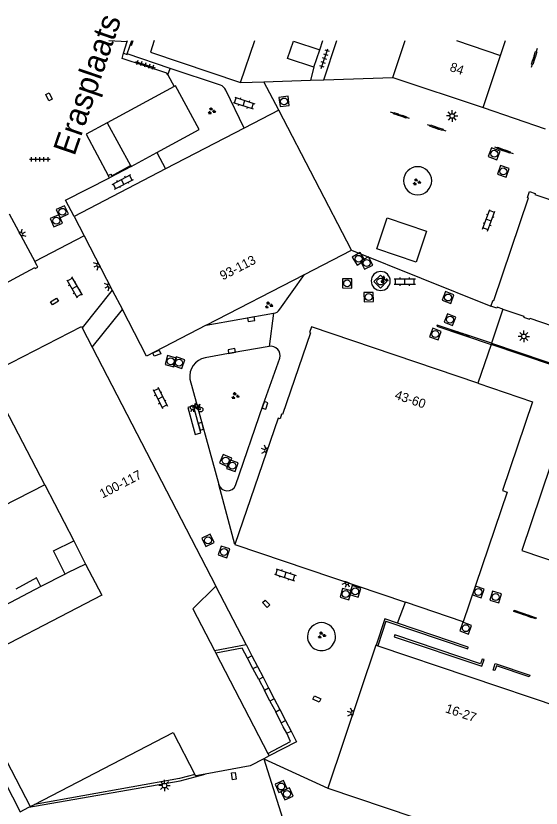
# Model space of a CAD drawing. Extents: x 132998 to 136004, y 396998 to 398512.
# Drawn here: x 133680 to 133737.1, y 398416.6 to 398502.7 of the extents above; entities that cross this region are included whole.
import ezdxf

# ---------------------------------------------------------------- set-up
doc = ezdxf.new("R2010")
doc.units = 0
for name, color, linetype in [('gg-afsc-erfafscheiding', 7, 'Continuous'), ('gg-afsc-hekwerk', 7, 'Continuous'), ('gg-afsc-muur', 7, 'Continuous'), ('gg-anno-huisnummerreeks BGT', 7, 'Continuous'), ('gg-anno-openbare ruimte label', 7, 'Continuous'), ('gg-bbg-bijgebouw', 7, 'Continuous'), ('gg-bbg-gedigitaliseerde bebouwing', 7, 'Continuous'), ('gg-bbg-hoofdgebouw', 7, 'Continuous'), ('gg-bbg-luifel en loopbrug', 7, 'Continuous'), ('gg-bbg-onder overbouw', 7, 'Continuous'), ('gg-bbg-overig bouwwerk', 7, 'Continuous'), ('gg-bbg-pand overbouw', 7, 'Continuous'), ('gg-bbg-pilaar onder overbouw', 7, 'Continuous'), ('gg-bbg-pilaar pand', 7, 'Continuous'), ('gg-bbg-tussenscheiding', 7, 'Continuous'), ('gg-knt-verharding', 7, 'Continuous'), ('gg-knt-verharding nz', 7, 'Continuous'), ('gt-grn-afwateringsgoot', 7, 'Continuous'), ('gt-grn-weggrens', 7, 'Continuous'), ('gt-symb-afwateringsgoot', 7, 'Continuous'), ('gt-symb-fietsenrek', 7, 'Continuous'), ('gt-symb-groenvak', 7, 'Continuous'), ('gt-symb-klinker verharding', 7, 'Continuous'), ('gt-symb-kolk', 7, 'Continuous'), ('gt-symb-kolk center center', 7, 'Continuous'), ('gt-symb-lichtmast', 7, 'Continuous'), ('gt-symb-lichtpunt', 7, 'Continuous'), ('gt-symb-rioolschacht', 7, 'Continuous'), ('gt-symb-tegel verharding', 7, 'Continuous')]:
    doc.layers.add(name, color=color, linetype=linetype)

# ---------------------------------------------------------------- blocks, each defined once
blk = doc.blocks.new('gt0-AFWGT_1')
at = {"layer": 'gt-symb-afwateringsgoot'}
for p, q in [((-1.076, 0), (-0.726, 0)), ((-0.225, 0), (0.225, 0)), ((0.725, 0), (1.075, 0))]:
    blk.add_line(p, q, dxfattribs=at)
for points in [[(-0.726, 0.075), (-0.225, 0.075), (-0.225, -0.075), (-0.726, -0.075)], [(0.225, 0.075), (0.725, 0.075), (0.725, -0.075), (0.225, -0.075)]]:
    blk.add_lwpolyline(points, close=True, dxfattribs=at)
blk = doc.blocks.new('gt0-TEG1')
at = {"layer": 'gt-symb-tegel verharding'}
for p, q in [((-1.125, 0), (1.125, 0)), ((-0.9, -0.25), (-0.9, 0.25)), ((-0.45, -0.25), (-0.45, 0.25)), ((0, -0.25), (0, 0.25)), ((0.45, -0.25), (0.45, 0.25)), ((0.9, -0.25), (0.9, 0.25))]:
    blk.add_line(p, q, dxfattribs=at)
blk = doc.blocks.new('gt0-RS')
at = {"layer": 'gt-symb-rioolschacht'}
blk.add_lwpolyline([(-0.5, -0.5), (0.5, -0.5), (0.5, 0.5), (-0.5, 0.5)], close=True, dxfattribs=at)
blk.add_circle((0, 0), 0.375, dxfattribs=at)
blk = doc.blocks.new('gt0-GRVAK')
at = {"layer": 'gt-symb-groenvak'}
for p, q in [((-0.11, 0.189), (-0.228, 0.24)), ((-0.182, 0.153), (0.088, 0.153)), ((-0.091, 0.211), (-0.156, 0.322)), ((-0.047, 0.214), (-0.047, 0.393)), ((-0.004, 0.211), (0.061, 0.322)), ((0.015, 0.189), (0.133, 0.24)), ((0.262, -0.052), (0.197, 0.059)), ((0.305, -0.049), (0.305, 0.13)), ((0.349, -0.052), (0.414, 0.059)), ((-0.245, -0.228), (-0.363, -0.177)), ((-0.318, -0.264), (-0.047, -0.264)), ((-0.226, -0.206), (-0.291, -0.095)), ((-0.183, -0.203), (-0.183, -0.024)), ((-0.139, -0.206), (-0.074, -0.095)), ((-0.12, -0.228), (-0.002, -0.177)), ((0.243, -0.074), (0.125, -0.023)), ((0.17, -0.11), (0.441, -0.11)), ((0.368, -0.074), (0.486, -0.023))]:
    blk.add_line(p, q, dxfattribs=at)
blk = doc.blocks.new('gt0-LMAST')
at = {"layer": 'gt-symb-lichtmast'}
for p, q in [((-0.182, 0.173), (-0.447, 0.438)), ((-0.005, 0.246), (-0.005, 0.621)), ((0.172, 0.173), (0.437, 0.438)), ((-0.255, -0.004), (-0.63, -0.004)), ((-0.182, -0.181), (-0.447, -0.446)), ((-0.005, -0.254), (-0.005, -0.629)), ((0.437, -0.446), (0.172, -0.181)), ((0.245, -0.004), (0.62, -0.004))]:
    blk.add_line(p, q, dxfattribs=at)
blk.add_circle((-0.005, -0.004), 0.25, dxfattribs=at)
blk = doc.blocks.new('gt0-KL1')
at = {"layer": 'gt-symb-klinker verharding'}
for p, q in [((-1.15, 0.3), (1.15, 0.3)), ((-1, -0.3), (-1, 0.3)), ((-0.5, 0.3), (-0.5, 0.45)), ((0, -0.3), (0, 0.3)), ((0.5, 0.3), (0.5, 0.45)), ((1, -0.3), (1, 0.3)), ((-1.15, -0.3), (1.15, -0.3)), ((-0.5, -0.45), (-0.5, -0.3)), ((0.5, -0.45), (0.5, -0.3))]:
    blk.add_line(p, q, dxfattribs=at)
blk = doc.blocks.new('gt0-LPUNT')
at = {"layer": 'gt-symb-lichtpunt'}
for p, q in [((0, 0), (-0.25, 0)), ((0, 0), (0.25, 0)), ((-0.177, -0.177), (-0.442, -0.442)), ((0, -0.25), (0, -0.625)), ((0.442, -0.442), (0.177, -0.177))]:
    blk.add_line(p, q, dxfattribs=at)
blk.add_arc((0, 0), 0.25, 180, 0, dxfattribs=at)
blk = doc.blocks.new('gt0-KOLKCC')
at = {"layer": 'gt-symb-kolk center center'}
blk.add_lwpolyline([(-0.375, 0.2), (0.375, 0.2), (0.375, -0.2), (-0.375, -0.2)], close=True, dxfattribs=at)
blk = doc.blocks.new('gt0-KOLK')
at = {"layer": 'gt-symb-kolk'}
blk.add_lwpolyline([(0, 0), (0.375, 0), (0.375, 0.4), (-0.375, 0.4), (-0.375, 0), (0, 0)], dxfattribs=at)
blk = doc.blocks.new('gt0-FREK')
at = {"layer": 'gt-symb-fietsenrek'}
for p, q in [((0.259, 0.762), (0.294, 0.823)), ((0.54, 0.335), (0.259, 0.762)), ((0.294, 0.823), (0.767, 0.714)), ((0.767, 0.714), (0.54, 0.335)), ((0.757, 0.841), (0.866, 0.816)), ((0.767, 0.714), (0.84, 0.822)), ((0.895, 0.252), (0.767, 0.714))]:
    blk.add_line(p, q, dxfattribs=at)
for points in [[(0.294, 0.823), (0.36, 0.937), (0.452, 0.935)], [(-0.124, 0), (-0.047, 0.312), (0.053, 0.312), (0.12, 0)], [(0.036, 0.476), (0.228, 0.708), (0.259, 0.762)], [(0.54, 0.335), (0.555, 0.305), (0.895, 0.252)]]:
    blk.add_lwpolyline(points, dxfattribs=at)
for centre in [(0.036, 0.476), (0.895, 0.252)]:
    blk.add_circle(centre, 0.252, dxfattribs=at)

msp = doc.modelspace()

# ---------------------------------------------------------------- linework, layer by layer
at = {"layer": 'gg-afsc-erfafscheiding'}
for p, q in [((133713.046, 398498.988), (133713.386, 398500)), ((133713.497, 398495.741), (133714.926, 398500)), ((133712.417, 398497.098), (133712.032, 398495.686)), ((133685.389, 398442.001), (133682.741, 398440.651))]:
    msp.add_line(p, q, dxfattribs=at)
msp.add_lwpolyline([(133682.741, 398440.651), (133682.27, 398441.589), (133680.013, 398440.354)], dxfattribs=at)
at = {"layer": 'gg-afsc-hekwerk'}
for p, q in [((133692.606, 398499.475), (133692.781, 398500)), ((133712.032, 398495.686), (133713.497, 398495.741)), ((133732.938, 398470.803), (133731.697, 398467.09)), ((133731.659, 398466.978), (133730.246, 398462.752)), ((133731.697, 398467.09), (133731.659, 398466.978)), ((133721.502, 398436.659), (133722.363, 398438.947))]:
    msp.add_line(p, q, dxfattribs=at)
for points in [[(133682.741, 398440.651), (133672.134, 398435.062), (133673.86, 398431.655)], [(133699.497, 398420.23), (133697.822, 398419.778), (133682.049, 398416.966)]]:
    msp.add_lwpolyline(points, dxfattribs=at)
at = {"layer": 'gg-afsc-muur'}
for p, q in [((133704.448, 398495.44), (133706.992, 398495.523)), ((133706.992, 398495.523), (133712.032, 398495.686)), ((133713.497, 398495.741), (133720.98, 398495.996)), ((133692.544, 398486.33), (133690.213, 398485.068)), ((133690.213, 398485.068), (133690.068, 398485.341)), ((133720.118, 398437.125), (133719.165, 398434.264)), ((133720.237, 398436.877), (133719.35, 398434.201)), ((133721.502, 398436.659), (133720.118, 398437.125)), ((133729.188, 398434.067), (133721.502, 398436.659)), ((133706.429, 398430.553), (133705.794, 398431.723)), ((133707.641, 398428.192), (133707.038, 398429.384)), ((133708.861, 398425.85), (133708.263, 398427.043)), ((133709.89, 398423.795), (133709.474, 398424.697))]:
    msp.add_line(p, q, dxfattribs=at)
for points in [[(133720.237, 398436.877), (133729.126, 398433.889), (133729.188, 398434.067)], [(133721.22, 398435.39), (133721.148, 398435.2), (133730.661, 398431.992), (133730.908, 398432.705), (133730.703, 398432.77), (133730.521, 398432.247), (133721.22, 398435.39)], [(133705.197, 398432.878), (133704.638, 398433.954), (133701.762, 398433.425)], [(133732.251, 398432.013), (133732.075, 398431.51), (133731.893, 398431.56), (133732.128, 398432.276), (133735.872, 398431.01), (133735.823, 398430.817), (133732.251, 398432.013)]]:
    msp.add_lwpolyline(points, dxfattribs=at)
at = {"layer": 'gg-bbg-bijgebouw'}
for p, q in [((133712.417, 398497.098), (133713.046, 398498.988)), ((133697.248, 398495.019), (133689.965, 398491.068)), ((133689.965, 398491.068), (133692.496, 398486.418)), ((133692.544, 398486.33), (133695.356, 398487.853)), ((133692.496, 398486.418), (133692.544, 398486.33))]:
    msp.add_line(p, q, dxfattribs=at)
for points in [[(133712.417, 398497.098), (133709.561, 398498.048), (133710.19, 398499.938), (133713.046, 398498.988)], [(133695.356, 398487.853), (133699.951, 398490.341), (133697.376, 398495.088), (133697.248, 398495.019)], [(133685.389, 398442.001), (133684.133, 398444.516), (133686.334, 398445.615)], [(133687.59, 398443.1), (133685.656, 398442.135), (133685.389, 398442.001)]]:
    msp.add_lwpolyline(points, dxfattribs=at)
at = {"layer": 'gg-bbg-gedigitaliseerde bebouwing'}
msp.add_line((133683.176, 398451.723), (133678.582, 398449.364), dxfattribs=at)
at = {"layer": 'gg-bbg-hoofdgebouw'}
for p, q in [((133704.448, 398495.44), (133705.985, 398500)), ((133720.98, 398495.996), (133722.327, 398500)), ((133732.692, 398498.382), (133733.234, 398500)), ((133730.794, 398492.713), (133732.692, 398498.382)), ((133720.98, 398495.996), (133730.794, 398492.713)), ((133708.59, 398492.442), (133704.843, 398490.496)), ((133716.495, 398477.206), (133708.59, 398492.442)), ((133704.843, 398490.496), (133696.3, 398486.058)), ((133696.3, 398486.058), (133686.354, 398480.892)), ((133679.301, 398481.154), (133682.077, 398475.97)), ((133686.354, 398480.892), (133687.453, 398478.771)), ((133687.453, 398478.771), (133690.507, 398472.873)), ((133711.389, 398474.567), (133716.495, 398477.206)), ((133682.077, 398475.97), (133682.251, 398475.644)), ((133700.725, 398469.055), (133711.389, 398474.567)), ((133690.507, 398472.873), (133691.605, 398470.754)), ((133687.224, 398468.786), (133688.319, 398466.671)), ((133688.319, 398466.671), (133701.777, 398440.677)), ((133683.176, 398451.723), (133686.334, 398445.615)), ((133703.842, 398445.237), (133722.363, 398438.947)), ((133719.165, 398434.264), (133719.35, 398434.201)), ((133719.35, 398434.201), (133741.748, 398426.64)), ((133707.558, 398422.235), (133706.984, 398421.935)), ((133713.943, 398418.74), (133736.519, 398411.13))]:
    msp.add_line(p, q, dxfattribs=at)
for points in [[(133695.069, 398500), (133694.645, 398498.741), (133704.448, 398495.44)], [(133731.656, 398471.122), (133731.876, 398471.765), (133731.98, 398471.73), (133735.726, 398482.915), (133735.622, 398482.95), (133735.833, 398483.596), (133736.461, 398483.391), (133736.427, 398483.286), (133739.327, 398482.309)], [(133676.987, 398472.583), (133679.746, 398474.051), (133682.089, 398475.318), (133682.129, 398475.243), (133682.423, 398475.382), (133682.28, 398475.659), (133682.251, 398475.644)], [(133700.725, 398469.055), (133694.225, 398465.696), (133691.605, 398470.754)], [(133732.938, 398470.803), (133732.33, 398471.008), (133732.294, 398470.904), (133731.656, 398471.122)], [(133732.938, 398470.803), (133735.23, 398470.031), (133735.195, 398469.934), (133735.829, 398469.706), (133735.868, 398469.815), (133738.305, 398468.994)], [(133678.264, 398464.361), (133687.15, 398468.918), (133687.224, 398468.786)], [(133730.246, 398462.752), (133712.143, 398468.871), (133711.926, 398468.267), (133712.03, 398468.23), (133709.013, 398459.352), (133708.909, 398459.387), (133708.737, 398458.87), (133708.519, 398458.944), (133703.842, 398445.237)], [(133730.246, 398462.752), (133736.181, 398460.746), (133732.921, 398451.076), (133733.42, 398450.905), (133728.629, 398436.819), (133722.363, 398438.947)], [(133740.225, 398460.059), (133734.999, 398444.555), (133757.914, 398436.817), (133763.128, 398452.335), (133740.225, 398460.059)], [(133687.59, 398443.1), (133689.392, 398439.725), (133673.86, 398431.655)], [(133701.777, 398440.677), (133699.273, 398438.229), (133701.613, 398433.711)], [(133719.165, 398434.264), (133719.153, 398434.268), (133713.943, 398418.74)], [(133673.86, 398431.655), (133673.848, 398431.649), (133681.59, 398416.728), (133682.049, 398416.966)], [(133682.049, 398416.966), (133697.134, 398424.79), (133699.497, 398420.23)], [(133706.984, 398421.935), (133705.495, 398421.156), (133700.587, 398420.254)], [(133700.587, 398420.254), (133699.58, 398420.069), (133699.497, 398420.23)]]:
    msp.add_lwpolyline(points, dxfattribs=at)
at = {"layer": 'gg-bbg-luifel en loopbrug'}
for p, q in [((133690.507, 398472.873), (133687.224, 398468.786)), ((133688.319, 398466.671), (133691.605, 398470.754)), ((133705.047, 398434.344), (133701.777, 398440.677))]:
    msp.add_line(p, q, dxfattribs=at)
for points in [[(133689.965, 398491.068), (133687.684, 398489.83), (133690.068, 398485.341)], [(133690.068, 398485.341), (133690.355, 398485.491), (133690.456, 398485.306), (133692.496, 398486.418)]]:
    msp.add_lwpolyline(points, dxfattribs=at)
at = {"layer": 'gg-bbg-onder overbouw'}
for p, q in [((133701.613, 398433.711), (133701.762, 398433.425)), ((133701.762, 398433.425), (133707.42, 398422.501)), ((133707.42, 398422.501), (133707.558, 398422.235))]:
    msp.add_line(p, q, dxfattribs=at)
at = {"layer": 'gg-bbg-overig bouwwerk'}
msp.add_lwpolyline([(133719.242, 398477.346), (133720.37, 398480.721), (133724.639, 398479.293), (133723.511, 398475.919), (133719.242, 398477.346)], dxfattribs=at)
at = {"layer": 'gg-bbg-pand overbouw'}
for p, q in [((133701.613, 398433.711), (133705.047, 398434.344)), ((133705.047, 398434.344), (133705.679, 398433.127)), ((133706.279, 398431.974), (133706.897, 398430.785)), ((133707.498, 398429.629), (133708.117, 398428.438)), ((133708.715, 398427.288), (133709.334, 398426.097))]:
    msp.add_line(p, q, dxfattribs=at)
msp.add_lwpolyline([(133709.933, 398424.944), (133710.543, 398423.771), (133707.558, 398422.235)], dxfattribs=at)
at = {"layer": 'gg-bbg-pilaar onder overbouw'}
for p, q in [((133705.679, 398433.127), (133705.197, 398432.878)), ((133705.794, 398431.723), (133705.197, 398432.878)), ((133705.794, 398431.723), (133706.279, 398431.974)), ((133706.897, 398430.785), (133706.429, 398430.553)), ((133706.429, 398430.553), (133707.038, 398429.384)), ((133707.038, 398429.384), (133707.498, 398429.629)), ((133708.117, 398428.438), (133707.641, 398428.192)), ((133707.641, 398428.192), (133708.263, 398427.043)), ((133708.263, 398427.043), (133708.715, 398427.288)), ((133708.861, 398425.85), (133709.334, 398426.097)), ((133709.474, 398424.697), (133709.933, 398424.944))]:
    msp.add_line(p, q, dxfattribs=at)
msp.add_lwpolyline([(133709.474, 398424.697), (133709.092, 398425.407), (133708.861, 398425.85)], dxfattribs=at)
at = {"layer": 'gg-bbg-pilaar pand'}
for p, q in [((133705.679, 398433.127), (133706.279, 398431.974)), ((133706.897, 398430.785), (133707.498, 398429.629)), ((133708.117, 398428.438), (133708.715, 398427.288)), ((133709.334, 398426.097), (133709.933, 398424.944))]:
    msp.add_line(p, q, dxfattribs=at)
at = {"layer": 'gg-bbg-tussenscheiding'}
for p, q in [((133727.901, 398500), (133732.692, 398498.382)), ((133683.176, 398451.723), (133678.858, 398460.004)), ((133686.334, 398445.615), (133687.59, 398443.1))]:
    msp.add_line(p, q, dxfattribs=at)
at = {"layer": 'gg-knt-verharding'}
for p, q in [((133690.14, 398500), (133692.137, 398499.908)), ((133691.728, 398498.627), (133692.137, 398499.908)), ((133692.136, 398498.56), (133692.617, 398500)), ((133692.137, 398499.908), (133692.163, 398500)), ((133696.811, 398496.984), (133692.136, 398498.56)), ((133696.54, 398496.265), (133696.811, 398496.984)), ((133696.54, 398496.265), (133697.248, 398495.019)), ((133702.252, 398495.15), (133696.811, 398496.984)), ((133704.843, 398490.496), (133702.852, 398494.628)), ((133695.356, 398487.853), (133696.3, 398486.058)), ((133687.453, 398478.771), (133682.077, 398475.97)), ((133708.706, 398470.79), (133711.389, 398474.567)), ((133700.725, 398469.055), (133708.033, 398470.352)), ((133698.947, 398463.193), (133702.092, 398451.732)), ((133671.066, 398434.548), (133680.498, 398416.152)), ((133707.42, 398422.501), (133709.89, 398423.795)), ((133706.984, 398421.935), (133708.99, 398415.462))]:
    msp.add_line(p, q, dxfattribs=at)
for points in [[(133696.54, 398496.265), (133696.433, 398496.454), (133691.579, 398498.07), (133691.728, 398498.627)], [(133691.728, 398498.627), (133692.114, 398498.493), (133692.136, 398498.56)], [(133686.354, 398480.892), (133685.438, 398482.668), (133690.213, 398485.068)], [(133707.558, 398466.757), (133703.521, 398466.063), (133700.603, 398465.522)], [(133703.912, 398451.617), (133706.92, 398460.404), (133708.703, 398465.481)], [(133680.498, 398416.152), (133681.459, 398416.65), (133697.901, 398419.545), (133700.587, 398420.254)]]:
    msp.add_lwpolyline(points, dxfattribs=at)
for centre, radius, start, end in [((133701.905, 398494.146), 1.062, 26.99389, 70.95957), ((133723.689, 398484.762), 1.529, 0, 180), ((133723.689, 398484.762), 1.529, 180, 0), ((133719.676, 398473.867), 1.033, 0, 180), ((133719.676, 398473.867), 1.033, 180, 360), ((133707.972, 398471.182), 0.833, 274.22822, 331.88533), ((133707.729, 398465.759), 1.013, 344.08202, 99.72349), ((133700.973, 398463.505), 2.05, 100.40624, 188.76546), ((133703.024, 398452.021), 0.976, 197.20536, 335.56358), ((133713.243, 398435.208), 1.521, 0, 180), ((133713.243, 398435.208), 1.521, 179.99999, 0.00001)]:
    msp.add_arc(centre, radius, start, end, dxfattribs=at)
at = {"layer": 'gg-knt-verharding nz'}
msp.add_lwpolyline([(133699.331, 398460.281), (133698.714, 398460.112), (133699.52, 398457.175), (133700.137, 398457.344), (133699.331, 398460.281)], dxfattribs=at)
at = {"layer": 'gt-grn-afwateringsgoot'}
for points in [[(133736.359, 398498.31), (133736.476, 398498.272), (133736.308, 398497.792), (133736.2, 398497.823), (133736.359, 398498.31)], [(133721.505, 398491.911), (133721.547, 398492.014), (133722.027, 398491.866), (133721.982, 398491.752), (133721.505, 398491.911)], [(133725.525, 398490.651), (133725.501, 398490.542), (133725.969, 398490.383), (133726.001, 398490.497), (133725.525, 398490.651)], [(133732.821, 398488.208), (133732.786, 398488.107), (133733.258, 398487.941), (133733.301, 398488.055), (133732.821, 398488.208)], [(133731.697, 398467.09), (133725.826, 398469.068), (133725.784, 398468.963), (133731.659, 398466.978)], [(133731.697, 398467.09), (133769.259, 398454.437), (133760.634, 398429.012), (133756.567, 398430.371), (133756.622, 398430.488), (133760.567, 398429.147), (133769.088, 398454.361), (133731.659, 398466.978)], [(133736.56, 398437.256), (133736.527, 398437.149), (133734.13, 398437.945), (133734.169, 398438.067), (133736.56, 398437.256)]]:
    msp.add_lwpolyline(points, dxfattribs=at)
at = {"layer": 'gt-grn-weggrens'}
for p, q in [((133708.59, 398492.442), (133706.992, 398495.523)), ((133730.794, 398492.713), (133737.527, 398490.426)), ((133716.495, 398477.206), (133731.656, 398471.122)), ((133708.033, 398470.352), (133707.558, 398466.757)), ((133703.842, 398445.237), (133702.092, 398451.732)), ((133706.984, 398421.935), (133713.943, 398418.74))]:
    msp.add_line(p, q, dxfattribs=at)

# ---------------------------------------------------------------- block references
at = {"layer": 'gt-symb-afwateringsgoot'}
for p, xscale, yscale, rotation in [((133736.357, 398498.112), 1.0000102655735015, 1.0000102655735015, -108.0816391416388), ((133721.774, 398491.882), 1.0000703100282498, 1.0000703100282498, 161.565051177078), ((133725.736, 398490.522), 1.0000074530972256, 1.0000074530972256, -18.761081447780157), ((133733.037, 398488.086), 1.0000487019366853, 1.0000487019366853, -19.381638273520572), ((133728.277, 398468.181), 0.9998788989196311, 0.9998788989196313, -18.983108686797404), ((133735.424, 398437.573), 0.9998788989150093, 0.9998788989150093, -18.983108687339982)]:
    msp.add_blockref('gt0-AFWGT_1', p, dxfattribs=dict(at, xscale=xscale, yscale=yscale, rotation=rotation))
at = {"layer": 'gt-symb-fietsenrek'}
msp.add_blockref('gt0-FREK', (133699.207, 398459.638), dxfattribs=at)
at = {"layer": 'gt-symb-groenvak'}
for p in [(133701.289, 398492.348), (133723.581, 398484.631), (133720.044, 398474.021), (133707.502, 398471.24), (133703.861, 398461.375), (133713.246, 398435.361)]:
    msp.add_blockref('gt0-GRVAK', p, dxfattribs=at)
at = {"layer": 'gt-symb-klinker verharding'}
for p, rotation in [((133704.825, 398493.205), -17.63771555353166), ((133691.643, 398484.631), 27.513061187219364), ((133731.412, 398480.474), 69.6987500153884), ((133686.392, 398473.164), -59.79306598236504), ((133695.716, 398461.16), -63.691304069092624), ((133709.311, 398441.923), -18.416834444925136)]:
    msp.add_blockref('gt0-KL1', p, dxfattribs=dict(at, rotation=rotation))
msp.add_blockref('gt0-KL1', (133722.295, 398473.807), dxfattribs=at)
at = {"layer": 'gt-symb-kolk'}
for p, rotation in [((133705.574, 398469.907), -170.04016986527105), ((133703.521, 398466.063), 9.755531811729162), ((133706.92, 398460.404), -108.89432607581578), ((133700.337, 398458.128), 105.33792931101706)]:
    msp.add_blockref('gt0-KOLK', p, dxfattribs=dict(at, rotation=rotation))
at = {"layer": 'gt-symb-kolk center center'}
for p, rotation in [((133683.627, 398493.892), -63.332497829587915), ((133684.233, 398471.634), 31.20731955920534), ((133695.347, 398466.007), 21.89731194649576), ((133707.227, 398438.779), -45.75324772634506), ((133712.739, 398428.426), 155.54669495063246), ((133703.72, 398420.048), -80.57217173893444)]:
    msp.add_blockref('gt0-KOLKCC', p, dxfattribs=dict(at, rotation=rotation))
at = {"layer": 'gt-symb-lichtmast'}
for p in [(133727.447, 398491.81), (133735.235, 398467.847), (133696.187, 398419.02)]:
    msp.add_blockref('gt0-LMAST', p, dxfattribs=at)
at = {"layer": 'gt-symb-lichtpunt'}
for p, rotation in [((133680.527, 398478.909), 119.7859198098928), ((133689.067, 398475.643), -62.61205985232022), ((133690.247, 398473.388), -62.612059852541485), ((133707.312, 398455.447), -108.43239701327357), ((133716.024, 398441.133), -18.697806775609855), ((133716.678, 398426.875), -108.44260493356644)]:
    msp.add_blockref('gt0-LPUNT', p, dxfattribs=dict(at, rotation=rotation))
at = {"layer": 'gt-symb-rioolschacht'}
for p, rotation in [((133709.172, 398493.383), -172.61973684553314), ((133732.011, 398487.697), -20.48229688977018), ((133732.996, 398485.776), 71.14816422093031), ((133685.086, 398481.39), -64.79930588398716), ((133684.429, 398480.414), 23.57900965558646), ((133717.27, 398476.281), 121.74706468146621), ((133718.145, 398475.812), 117.28684958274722), ((133716.029, 398473.602), 179.50775259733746), ((133719.647, 398473.808), 134.5320568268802), ((133718.363, 398472.118), 91.75134728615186), ((133726.994, 398472.073), 159.4439547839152), ((133727.205, 398469.664), 158.77323173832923), ((133725.613, 398468.099), 69.39030706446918), ((133696.86, 398465.142), 163.6300426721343), ((133697.764, 398464.978), 161.51656680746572), ((133702.821, 398454.337), 65.89330710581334), ((133703.548, 398453.788), 71.20011484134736), ((133700.91, 398445.67), -65.35167591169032), ((133702.651, 398444.415), 72.05443694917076), ((133715.871, 398439.837), -15.55172489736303), ((133716.903, 398440.124), -107.87342106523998), ((133730.287, 398440.058), -108.90606099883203), ((133732.167, 398439.512), 164.0309834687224), ((133728.92, 398436.125), 70.73158503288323), ((133708.861, 398418.913), 24.46292689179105), ((133709.497, 398418.108), 113.69497103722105)]:
    msp.add_blockref('gt0-RS', p, dxfattribs=dict(at, rotation=rotation))
at = {"layer": 'gt-symb-tegel verharding'}
for p, rotation in [((133713.576, 398498.034), 71.45633066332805), ((133694.108, 398497.385), -17.0395351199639)]:
    msp.add_blockref('gt0-TEG1', p, dxfattribs=dict(at, rotation=rotation))
msp.add_blockref('gt0-TEG1', (133682.64, 398487.096), dxfattribs=at)

# ---------------------------------------------------------------- texts
at = {"layer": 'gg-anno-huisnummerreeks BGT'}
for s, rotation, p in [('84', 341.5, (133727.097, 398496.72)), ('93-113', 27.3, (133702.517, 398473.922)), ('43-60', 341.3, (133721.124, 398461.086)), ('100-117', 27.4, (133689.449, 398450.212)), ('16-27', 341.3, (133726.627, 398426.996))]:
    msp.add_text(s, height=1, rotation=rotation, dxfattribs=at).set_placement(p)
at = {"layer": 'gg-anno-openbare ruimte label'}
msp.add_text('Erasplaats', height=2.5, rotation=71.1, dxfattribs=at).set_placement((133686.397, 398487.376))

doc.saveas('drawing.dxf')
